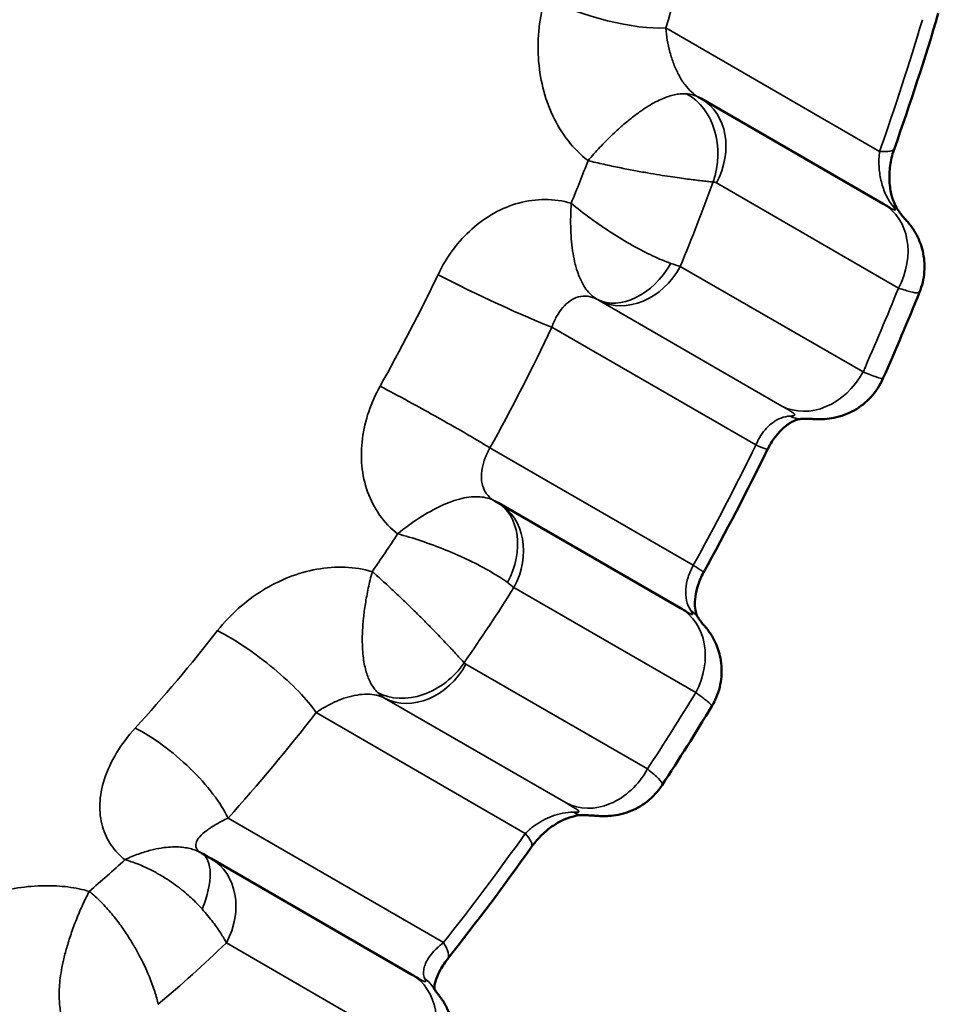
# Model space of a CAD drawing. Header units: millimetres. Extents: x 0 to 14369, y -869 to 2970.
# Tile 777 of 787: x 3886.3 to 3890.36, y 1949.27 to 1953.63. Entities that reach past the tile are written whole.
import ezdxf

# ---------------------------------------------------------------- set-up
doc = ezdxf.new("R2010")
doc.units = ezdxf.units.MM
doc.header["$LTSCALE"] = 10
doc.layers.add('Sichtbar (ISO)', color=7, linetype='Continuous', lineweight=50)
doc.layers.add('Sichtbar schmal (ISO)', color=7, linetype='Continuous', lineweight=35)

msp = doc.modelspace()

# ---------------------------------------------------------------- linework, layer by layer
at = {"layer": 'Sichtbar (ISO)'}
for p, q in [((3890.1193, 1952.8146), (3889.3134, 1953.2799)), ((3890.1484, 1952.7974), (3890.1484, 1952.7975)), ((3889.2219, 1951.0247), (3888.4172, 1951.4893)), ((3888.0312, 1949.4041), (3887.1439, 1949.9164)), ((3888.0628, 1949.3855), (3888.0628, 1949.3856))]:
    msp.add_line(p, q, dxfattribs=at)
for centre, major_axis, ratio, start_param, end_param in [((3889.1165, 1952.9318), (0.1844, 0.355), 0.56183, 6.257511, 6.281828), ((3889.1634, 1953.0201), (0.15, 0.2598), 0.816497, 0, 0.034938), ((3888.2595, 1951.2339), (0.1483, 0.2608), 0.728995, 0.000007, 0.02779), ((3886.9524, 1949.6803), (0.1494, 0.2601), 0.43376, 6.28318, 6.285814)]:
    msp.add_ellipse(centre, major_axis=major_axis, ratio=ratio, start_param=start_param, end_param=end_param, dxfattribs=at)
for points in [[(3890.3632, 1953.6575), (3890.3042, 1953.4582), (3890.2392, 1953.2585), (3890.1686, 1953.0595)], [(3889.3006, 1953.2869), (3889.3008, 1953.2868), (3889.301, 1953.2867), (3889.3011, 1953.2866)], [(3890.2802, 1952.4237), (3890.2285, 1952.2956), (3890.1745, 1952.1679), (3890.1183, 1952.041)], [(3890.1183, 1952.041), (3890.1183, 1952.041), (3890.1183, 1952.041), (3890.1183, 1952.041)], [(3889.6076, 1951.7284), (3889.5175, 1951.5445), (3889.4228, 1951.3625), (3889.324, 1951.1832)], [(3888.4024, 1951.4976), (3888.4008, 1951.4985), (3888.3992, 1951.4994), (3888.3976, 1951.5003)], [(3888.4078, 1951.4947), (3888.411, 1951.4928), (3888.4142, 1951.491), (3888.4172, 1951.4893)], [(3889.3604, 1950.5906), (3889.2888, 1950.4728), (3889.2153, 1950.3563), (3889.1402, 1950.2415)], [(3888.5621, 1949.968), (3888.4418, 1949.7985), (3888.3177, 1949.6329), (3888.1906, 1949.4723)], [(3887.101, 1949.9408), (3887.1012, 1949.9407), (3887.1014, 1949.9407), (3887.1015, 1949.9406)]]:
    msp.add_open_spline(points, degree=3, dxfattribs=at)
for points, knots in [([(3890.1686, 1953.0595), (3890.1612, 1953.0385), (3890.1552, 1953.0156), (3890.1478, 1952.969), (3890.1462, 1952.9449), (3890.1475, 1952.8998), (3890.1503, 1952.8783), (3890.1587, 1952.8416), (3890.1642, 1952.8257), (3890.1751, 1952.8021), (3890.1803, 1952.7933), (3890.1852, 1952.7864)], [0, 0, 0, 0, 0.00709871, 0.00709871, 0.01417708, 0.01417708, 0.02088882, 0.02088882, 0.02703863, 0.02703863, 0.031959, 0.031959, 0.031959, 0.031959]), ([(3890.1193, 1952.8146), (3890.1268, 1952.8103), (3890.1336, 1952.8063), (3890.1422, 1952.8011), (3890.145, 1952.7995), (3890.1479, 1952.7977), (3890.1487, 1952.7972), (3890.1492, 1952.7969), (3890.1493, 1952.7969), (3890.1493, 1952.7969)], [0, 0, 0, 0, 0.00409911, 0.00409911, 0.006296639, 0.006296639, 0.007472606, 0.007472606, 0.007903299, 0.007903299, 0.007903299, 0.007903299]), ([(3890.1851, 1952.7865), (3890.191, 1952.7781), (3890.1965, 1952.7708), (3890.2045, 1952.7606), (3890.2077, 1952.7567), (3890.2129, 1952.7506), (3890.2148, 1952.7486), (3890.2183, 1952.7446), (3890.2195, 1952.7434), (3890.2227, 1952.7398), (3890.225, 1952.7373), (3890.2301, 1952.7314), (3890.2327, 1952.7282), (3890.2382, 1952.7213), (3890.2411, 1952.7176), (3890.249, 1952.7068), (3890.2538, 1952.6995), (3890.2673, 1952.6773), (3890.2751, 1952.6615), (3890.2919, 1952.6187), (3890.2985, 1952.5902), (3890.3037, 1952.5301), (3890.3013, 1952.4976), (3890.2905, 1952.4521), (3890.2859, 1952.4377), (3890.2802, 1952.4237)], [0, 0, 0, 0, 0.00382589, 0.00382589, 0.00721068, 0.00721068, 0.01144107, 0.01144107, 0.01316485, 0.01316485, 0.01493174, 0.01493174, 0.01635981, 0.01635981, 0.01785643, 0.01785643, 0.02050686, 0.02050686, 0.02574797, 0.02574797, 0.03433531, 0.03433531, 0.0438624, 0.0438624, 0.04837752, 0.04837752, 0.04837752, 0.04837752]), ([(3890.1183, 1952.041), (3890.1052, 1952.0114), (3890.087, 1951.9836), (3890.0437, 1951.9362), (3890.018, 1951.9159), (3889.9624, 1951.8847), (3889.9316, 1951.8735), (3889.887, 1951.8645), (3889.8728, 1951.8628), (3889.8515, 1951.8614), (3889.8437, 1951.8612), (3889.8291, 1951.8611), (3889.8226, 1951.8614), (3889.8118, 1951.8618), (3889.8072, 1951.862), (3889.791, 1951.8626), (3889.7773, 1951.8631), (3889.7579, 1951.8625)], [0, 0, 0, 0, 0.00970961, 0.00970961, 0.019308, 0.019308, 0.02889846, 0.02889846, 0.03326254, 0.03326254, 0.03593438, 0.03593438, 0.03898417, 0.03898417, 0.04205936, 0.04205936, 0.05019442, 0.05019442, 0.05019442, 0.05019442]), ([(3889.7579, 1951.8625), (3889.7537, 1951.8624), (3889.7481, 1951.8618), (3889.7349, 1951.8581), (3889.7276, 1951.8555), (3889.7072, 1951.8453), (3889.6927, 1951.8358), (3889.6659, 1951.8122), (3889.6534, 1951.7989), (3889.6306, 1951.7692), (3889.62, 1951.7525), (3889.6098, 1951.7328), (3889.6087, 1951.7306), (3889.6076, 1951.7284)], [0, 0, 0, 0, 0.0058745, 0.0058745, 0.01086777, 0.01086777, 0.01817555, 0.01817555, 0.02425311, 0.02425311, 0.03019944, 0.03019944, 0.0309479, 0.0309479, 0.0309479, 0.0309479]), ([(3889.324, 1951.1832), (3889.3142, 1951.1654), (3889.306, 1951.1466), (3889.2938, 1951.1105), (3889.2897, 1951.0926), (3889.2853, 1951.0604), (3889.2849, 1951.0457), (3889.2865, 1951.0209), (3889.2885, 1951.0107), (3889.2934, 1950.9945), (3889.2963, 1950.9886), (3889.2989, 1950.9843), (3889.2992, 1950.9839), (3889.2995, 1950.9834)], [0, 0, 0, 0, 0.00609973, 0.00609973, 0.01210949, 0.01210949, 0.01802041, 0.01802041, 0.02399205, 0.02399205, 0.03058803, 0.03058803, 0.03143436, 0.03143436, 0.03143436, 0.03143436]), ([(3889.222, 1951.0247), (3889.2288, 1951.0207), (3889.235, 1951.0171), (3889.2436, 1951.012), (3889.2466, 1951.0102), (3889.25, 1951.0082), (3889.2509, 1951.0076), (3889.2515, 1951.0073), (3889.2516, 1951.0072), (3889.2516, 1951.0072)], [0, 0, 0, 0, 0.003725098, 0.003725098, 0.006044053, 0.006044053, 0.007283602, 0.007283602, 0.007760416, 0.007760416, 0.007760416, 0.007760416]), ([(3889.2995, 1950.9835), (3889.3049, 1950.9753), (3889.3096, 1950.9689), (3889.3157, 1950.9609), (3889.318, 1950.9581), (3889.321, 1950.9545), (3889.3219, 1950.9535), (3889.325, 1950.95), (3889.3259, 1950.949), (3889.328, 1950.9466), (3889.3292, 1950.9452), (3889.3324, 1950.9415), (3889.3346, 1950.9388), (3889.3393, 1950.933), (3889.3419, 1950.9297), (3889.3484, 1950.9209), (3889.3523, 1950.9152), (3889.3632, 1950.8983), (3889.3697, 1950.8866), (3889.3859, 1950.8523), (3889.3937, 1950.8285), (3889.4045, 1950.7736), (3889.4056, 1950.7416), (3889.3981, 1950.6789), (3889.389, 1950.6475), (3889.371, 1950.6091), (3889.3659, 1950.5997), (3889.3604, 1950.5906)], [0, 0, 0, 0, 0.00449736, 0.00449736, 0.00858409, 0.00858409, 0.01223535, 0.01223535, 0.01336978, 0.01336978, 0.01431233, 0.01431233, 0.01558762, 0.01558762, 0.01694518, 0.01694518, 0.01907214, 0.01907214, 0.0230843, 0.0230843, 0.03049796, 0.03049796, 0.03987643, 0.03987643, 0.04943797, 0.04943797, 0.05262443, 0.05262443, 0.05262443, 0.05262443]), ([(3889.1402, 1950.2415), (3889.1225, 1950.2144), (3889.1001, 1950.1899), (3889.0496, 1950.1501), (3889.021, 1950.1342), (3888.9765, 1950.118), (3888.9614, 1950.1138), (3888.9322, 1950.1079), (3888.9179, 1950.1061), (3888.8945, 1950.1047), (3888.8851, 1950.1046), (3888.8677, 1950.1049), (3888.8602, 1950.1053), (3888.8481, 1950.1061), (3888.8432, 1950.1065), (3888.8316, 1950.1073), (3888.825, 1950.1077), (3888.8094, 1950.1085), (3888.7998, 1950.1088), (3888.7894, 1950.109)], [0, 0, 0, 0, 0.00971722, 0.00971722, 0.01931165, 0.01931165, 0.02401574, 0.02401574, 0.02841538, 0.02841538, 0.03151028, 0.03151028, 0.03491833, 0.03491833, 0.03804845, 0.03804845, 0.04180967, 0.04180967, 0.04570804, 0.04570804, 0.04570804, 0.04570804]), ([(3888.7894, 1950.109), (3888.7799, 1950.1091), (3888.7673, 1950.108), (3888.7392, 1950.1018), (3888.7233, 1950.0967), (3888.6917, 1950.0826), (3888.6758, 1950.0738), (3888.6443, 1950.0529), (3888.6284, 1950.0403), (3888.5983, 1950.0124), (3888.5839, 1949.9965), (3888.5682, 1949.9763), (3888.5651, 1949.9721), (3888.5621, 1949.968)], [0, 0, 0, 0, 0.00631447, 0.00631447, 0.01241617, 0.01241617, 0.01813469, 0.01813469, 0.02409554, 0.02409554, 0.03045763, 0.03045763, 0.03207519, 0.03207519, 0.03207519, 0.03207519]), ([(3887.1018, 1949.9404), (3887.1131, 1949.9339), (3887.1234, 1949.9282), (3887.1366, 1949.9206), (3887.1404, 1949.9185), (3887.1439, 1949.9164)], [0, 0, 0, 0, 0.004482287, 0.004482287, 0.006356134, 0.006356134, 0.006356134, 0.006356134]), ([(3888.1906, 1949.4723), (3888.1759, 1949.4537), (3888.1638, 1949.4348), (3888.1462, 1949.4008), (3888.1402, 1949.3851), (3888.1334, 1949.3605), (3888.1323, 1949.3511), (3888.132, 1949.3425), (3888.1321, 1949.3405), (3888.1323, 1949.3392)], [0, 0, 0, 0, 0.00784133, 0.00784133, 0.01541963, 0.01541963, 0.02275482, 0.02275482, 0.02620973, 0.02620973, 0.02620973, 0.02620973]), ([(3888.0312, 1949.4041), (3888.0392, 1949.3996), (3888.0463, 1949.3954), (3888.0554, 1949.39), (3888.0583, 1949.3883), (3888.0615, 1949.3864), (3888.0623, 1949.3858), (3888.0631, 1949.3854), (3888.0632, 1949.3853), (3888.0632, 1949.3853)], [0, 0, 0, 0, 0.004351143, 0.004351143, 0.006667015, 0.006667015, 0.007889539, 0.007889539, 0.008540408, 0.008540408, 0.008540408, 0.008540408]), ([(3888.1297, 1949.3432), (3888.1349, 1949.3348), (3888.1388, 1949.3293), (3888.1427, 1949.324), (3888.1438, 1949.3225), (3888.146, 1949.3197), (3888.147, 1949.3185), (3888.1495, 1949.3153), (3888.1508, 1949.3136), (3888.1537, 1949.3099), (3888.155, 1949.3081), (3888.1587, 1949.3033), (3888.1611, 1949.2999), (3888.1664, 1949.2923), (3888.1693, 1949.288), (3888.1766, 1949.2762), (3888.1811, 1949.2684), (3888.1928, 1949.2454), (3888.1993, 1949.2295), (3888.2127, 1949.1866), (3888.2173, 1949.1584), (3888.2187, 1949.0987), (3888.2143, 1949.0666), (3888.1958, 1949.0058), (3888.1814, 1948.9764), (3888.157, 1948.9418), (3888.1504, 1948.9335), (3888.1435, 1948.9255)], [0, 0, 0, 0, 0.0059123, 0.0059123, 0.00899371, 0.00899371, 0.0113062, 0.0113062, 0.01292, 0.01292, 0.013985, 0.013985, 0.01548981, 0.01548981, 0.01715195, 0.01715195, 0.01987, 0.01987, 0.02500062, 0.02500062, 0.03341215, 0.03341215, 0.04291248, 0.04291248, 0.05248129, 0.05248129, 0.05564297, 0.05564297, 0.05564297, 0.05564297])]:
    msp.add_open_spline(points, degree=3, knots=knots, dxfattribs=at)
at = {"layer": 'Sichtbar schmal (ISO)'}
for p, q in [((3890.1031, 1953.0465), (3889.1571, 1953.5926)), ((3890.1865, 1952.4415), (3889.3806, 1952.9067)), ((3889.2208, 1952.5374), (3890.0301, 1952.0702)), ((3888.8611, 1952.3868), (3889.6703, 1951.9196)), ((3889.5554, 1951.7471), (3888.6522, 1952.2685)), ((3889.2784, 1951.2146), (3888.3784, 1951.7342)), ((3889.2892, 1950.6515), (3888.4844, 1951.1162)), ((3888.2716, 1950.7774), (3889.0754, 1950.3134)), ((3887.9119, 1950.6268), (3888.7157, 1950.1628)), ((3888.5348, 1950.0284), (3887.6087, 1950.563)), ((3888.1726, 1949.5451), (3887.2185, 1950.0959)), ((3888.0985, 1949.031), (3887.2112, 1949.5433))]:
    msp.add_line(p, q, dxfattribs=at)
for centre, major_axis, ratio, start_param, end_param in [((3885.7106, 1953.39), (-2.5121, -4.8153), 0.576998, 1.903492, 2.024438), ((3888.8674, 1953.7438), (-0.384, 0.1121), 0.266745, 0.959543, 2.499725), ((3885.7092, 1953.4014), (-3.35, -6.4213), 0.576999, 1.810243, 1.897194), ((3889.1165, 1952.9318), (0.1844, 0.355), 0.56183, 6.281828, 6.520331), ((3889.1488, 1953.0245), (0.0248, 0.299), 0.793713, 4.390249, 5.954611), ((3889.1634, 1953.0201), (0.15, 0.2598), 0.816497, 4.747297, 6.283185), ((3889.8858, 1953.1598), (0.2827, -0.1003), 0.193739, 5.654402, 6.283185), ((3886.0934, 1953.2388), (-2.5119, -4.8149), 0.577006, 1.72325, 1.798003), ((3889.3456, 1952.8459), (0.0349, 0.0608), 0.687325, 6.2813, 6.595579), ((3889.9693, 1952.5548), (0.15, 0.2598), 0.816497, 4.747296, 6.283185), ((3889.9402, 1952.6133), (0.245, 0.1731), 0.454388, 0.000062, 0.245271), ((3888.994, 1952.6562), (-0.1477, -0.2611), 0.709111, 0.030956, 1.569015), ((3889.0036, 1952.6507), (-0.15, -0.2598), 0.816497, 0.034907, 1.605701), ((3888.9927, 1952.654), (0.3006, -0.1284), 0.08658, 5.41687, 5.610345), ((3885.4132, 1953.5425), (-2.3712, -4.4525), 0.577126, 1.533134, 1.643467), ((3888.3626, 1952.4196), (-0.3616, 0.171), 0.055354, 0.962743, 2.525458), ((3886.0775, 1953.2356), (-3.2621, -6.2528), 0.576999, 1.68375, 1.741269), ((3885.7045, 1953.3904), (-2.5168, -4.8241), 0.576998, 1.528219, 1.638622), ((3889.8128, 1952.1835), (-0.15, -0.2598), 0.816499, 0.034907, 1.605703), ((3888.0887, 1951.8853), (-0.35, 0.1937), 0.034761, 3.757068, 5.329414), ((3889.7498, 1952.1624), (0.008, -0.2999), 0.553123, 5.976132, 6.283241), ((3885.7012, 1953.4024), (-3.3562, -6.4332), 0.576999, 1.531495, 1.614238), ((3889.3382, 1951.8604), (0.2694, -0.132), 0.035475, 5.667694, 6.283185), ((3888.2595, 1951.2339), (0.1483, 0.2608), 0.728995, 4.758523, 6.283193), ((3888.2672, 1951.2295), (0.15, 0.2598), 0.816497, 4.747296, 6.283185), ((3889.0612, 1951.3279), (0.2628, -0.1448), 0.032095, 0, 0.615411), ((3886.0883, 1953.2391), (-2.5156, -4.822), 0.577011, 1.353824, 1.42802), ((3888.2706, 1951.2285), (0.2638, -0.1658), 0.094342, 0.687576, 0.851337), ((3889.0719, 1950.7649), (0.15, 0.2598), 0.816497, 4.747296, 6.283185), ((3889.0498, 1950.8171), (0.2496, 0.1664), 0.569013, 6.283159, 6.54225), ((3885.416, 1953.539), (-2.3678, -4.446), 0.577125, 1.155317, 1.27233), ((3887.3191, 1950.7141), (-0.3161, 0.2451), 0.24413, 3.778861, 5.373736), ((3888.0467, 1950.8968), (-0.2166, -0.2076), 0.801644, 0.261478, 1.835346), ((3888.0544, 1950.8908), (-0.15, -0.2598), 0.816497, 0.034938, 1.605701), ((3888.3606, 1950.9294), (0.0893, 0.1518), 0.437059, 3.018659, 3.14498), ((3888.1028, 1950.9827), (0.1854, 0.3589), 0.585133, 2.94752, 3.114601), ((3886.0783, 1953.2348), (-3.2612, -6.2512), 0.576999, 1.399211, 1.45635), ((3885.7071, 1953.3873), (-2.5137, -4.8183), 0.576998, 1.150189, 1.267257), ((3886.9288, 1950.247), (-0.2972, 0.2678), 0.333495, 3.800227, 5.404727), ((3888.8582, 1950.4267), (-0.15, -0.2598), 0.816495, 0.034906, 1.605703), ((3888.794, 1950.4089), (-0.0046, -0.3), 0.483225, 5.997982, 6.283057), ((3885.7037, 1953.4001), (-3.3536, -6.4282), 0.576999, 1.251497, 1.336975), ((3888.3175, 1950.1417), (0.2446, -0.1737), 0.189243, 6.283154, 6.911302), ((3886.9524, 1949.6803), (0.1494, 0.2601), 0.43376, 5.006713, 6.28318), ((3883.4979, 1953.8529), (-4.2499, -7.3611), 0.57735, 1.359938, 1.359944), ((3886.9939, 1949.6566), (0.15, 0.2598), 0.816497, 4.747283, 6.283189), ((3883.4979, 1953.853), (-4.25, -7.3611), 0.57735, 1.315429, 1.315435), ((3886.0925, 1953.2298), (-2.5086, -4.8086), 0.577006, 0.955338, 1.038819), ((3887.9553, 1949.6584), (0.2353, -0.1861), 0.256387, 0, 0.639689), ((3887.8812, 1949.1443), (0.15, 0.2598), 0.816497, 4.747296, 6.283185), ((3887.8745, 1949.1855), (0.2552, 0.1577), 0.675379, 0.000073, 0.281689)]:
    msp.add_ellipse(centre, major_axis=major_axis, ratio=ratio, start_param=start_param, end_param=end_param, dxfattribs=at)
for points, knots in [([(3888.6226, 1953.7242), (3888.6099, 1953.6817), (3888.6012, 1953.6386), (3888.5962, 1953.5945), (3888.5912, 1953.5505), (3888.5899, 1953.5056), (3888.5926, 1953.461), (3888.5953, 1953.4164), (3888.6019, 1953.3721), (3888.6125, 1953.329), (3888.6231, 1953.2859), (3888.6377, 1953.2441), (3888.6564, 1953.2045), (3888.6752, 1953.1649), (3888.698, 1953.1276), (3888.7241, 1953.0942), (3888.7501, 1953.0608), (3888.7794, 1953.0313), (3888.8126, 1953.0057)], [0, 0, 0, 0, 0.166667, 0.166667, 0.166667, 0.333333, 0.333333, 0.333333, 0.5, 0.5, 0.5, 0.666667, 0.666667, 0.666667, 0.833333, 0.833333, 0.833333, 1, 1, 1, 1]), ([(3889.1571, 1953.5926), (3889.1583, 1953.575), (3889.1626, 1953.5391), (3889.1743, 1953.4851), (3889.191, 1953.4328), (3889.2129, 1953.3841), (3889.2397, 1953.3412), (3889.2695, 1953.3082), (3889.2907, 1953.2927), (3889.3006, 1953.2869)], [0, 0, 0, 0, 0.1428571, 0.2857143, 0.4285714, 0.5714286, 0.7142857, 0.8571429, 0.9786946, 0.9786946, 0.9786946, 0.9786946]), ([(3890.1031, 1953.0465), (3890.1002, 1953.0243), (3890.0997, 1953.0019), (3890.1008, 1952.9807), (3890.102, 1952.9595), (3890.1048, 1952.9395), (3890.1093, 1952.9195), (3890.1138, 1952.8995), (3890.1201, 1952.8794), (3890.1284, 1952.8606), (3890.1366, 1952.8417), (3890.1468, 1952.824), (3890.1587, 1952.8083)], [0.0000019, 0.0000019, 0.0000019, 0.0000019, 0.25, 0.25, 0.25, 0.5, 0.5, 0.5, 0.75, 0.75, 0.75, 1, 1, 1, 1]), ([(3888.8126, 1953.0057), (3888.8007, 1952.9742), (3888.7885, 1952.9427), (3888.776, 1952.9112), (3888.7636, 1952.8798), (3888.7509, 1952.8484), (3888.7381, 1952.817)], [0, 0, 0, 0, 0.5, 0.5, 0.5, 1, 1, 1, 1]), ([(3888.8126, 1953.0057), (3888.8355, 1953), (3888.8592, 1952.9944), (3888.8825, 1952.9893), (3888.9059, 1952.9841), (3888.9288, 1952.9793), (3888.9511, 1952.9747), (3888.9733, 1952.9702), (3888.995, 1952.966), (3889.0157, 1952.9621), (3889.0365, 1952.9583), (3889.0563, 1952.9547), (3889.0752, 1952.9515), (3889.094, 1952.9482), (3889.1119, 1952.9452), (3889.1287, 1952.9425), (3889.1454, 1952.9398), (3889.1611, 1952.9374), (3889.1758, 1952.9352), (3889.1904, 1952.933), (3889.2041, 1952.931), (3889.2169, 1952.9292), (3889.2297, 1952.9274), (3889.2417, 1952.9258), (3889.2531, 1952.9243), (3889.2645, 1952.9228), (3889.2753, 1952.9214), (3889.2855, 1952.9202), (3889.2958, 1952.9189), (3889.3056, 1952.9177), (3889.3149, 1952.9166), (3889.3242, 1952.9156), (3889.3331, 1952.9146), (3889.3416, 1952.9137), (3889.3502, 1952.9128), (3889.3583, 1952.9119), (3889.366, 1952.9112)], [0, 0, 0, 0, 0.083333, 0.083333, 0.083333, 0.166667, 0.166667, 0.166667, 0.25, 0.25, 0.25, 0.333333, 0.333333, 0.333333, 0.416667, 0.416667, 0.416667, 0.5, 0.5, 0.5, 0.583333, 0.583333, 0.583333, 0.666667, 0.666667, 0.666667, 0.75, 0.75, 0.75, 0.833333, 0.833333, 0.833333, 0.916667, 0.916667, 0.916667, 1, 1, 1, 1]), ([(3888.7381, 1952.817), (3888.7356, 1952.777), (3888.7347, 1952.7378), (3888.736, 1952.7003), (3888.7373, 1952.6628), (3888.7408, 1952.6271), (3888.7463, 1952.5944), (3888.7517, 1952.5616), (3888.7591, 1952.5319), (3888.7685, 1952.5055), (3888.778, 1952.4792), (3888.7895, 1952.4563), (3888.8034, 1952.4372), (3888.8173, 1952.418), (3888.8337, 1952.4026), (3888.8521, 1952.392)], [0, 0, 0, 0, 0.2, 0.2, 0.2, 0.4, 0.4, 0.4, 0.6, 0.6, 0.6, 0.8, 0.8, 0.8, 1, 1, 1, 1]), ([(3889.1789, 1952.551), (3889.1538, 1952.5594), (3889.0993, 1952.5828), (3889.0094, 1952.6289), (3888.9154, 1952.6857), (3888.8217, 1952.7501), (3888.7641, 1952.7944), (3888.7381, 1952.817)], [0.0001871, 0.0001871, 0.0001871, 0.0001871, 0.2, 0.4, 0.6, 0.8, 1, 1, 1, 1]), ([(3890.1587, 1952.8083), (3890.1622, 1952.8037), (3890.1651, 1952.7998), (3890.1673, 1952.7965), (3890.1696, 1952.7932), (3890.1712, 1952.7906), (3890.1718, 1952.7888), (3890.1724, 1952.7871), (3890.172, 1952.7862), (3890.1704, 1952.7864), (3890.1688, 1952.7866), (3890.1661, 1952.7878), (3890.1626, 1952.7895), (3890.1592, 1952.7913), (3890.155, 1952.7936), (3890.1503, 1952.7963), (3890.1497, 1952.7967), (3890.149, 1952.7971), (3890.1484, 1952.7974)], [0.0000388, 0.0000388, 0.0000388, 0.0000388, 0.1428571, 0.1428571, 0.1428571, 0.2857143, 0.2857143, 0.2857143, 0.4285714, 0.4285714, 0.4285714, 0.5714286, 0.5714286, 0.5714286, 0.7142857, 0.7142857, 0.7142857, 0.7333977, 0.7333977, 0.7333977, 0.7333977]), ([(3888.8521, 1952.392), (3888.8386, 1952.399), (3888.8247, 1952.4034), (3888.8109, 1952.4051), (3888.7971, 1952.4069), (3888.7834, 1952.4059), (3888.7703, 1952.4024), (3888.7571, 1952.3989), (3888.7446, 1952.3929), (3888.7328, 1952.3848), (3888.721, 1952.3767), (3888.71, 1952.3666), (3888.7002, 1952.355), (3888.6903, 1952.3435), (3888.6815, 1952.3306), (3888.6735, 1952.3162), (3888.6655, 1952.3018), (3888.6583, 1952.2857), (3888.6522, 1952.2685)], [0, 0, 0, 0, 0.166667, 0.166667, 0.166667, 0.333333, 0.333333, 0.333333, 0.5, 0.5, 0.5, 0.666667, 0.666667, 0.666667, 0.833333, 0.833333, 0.833333, 1, 1, 1, 1]), ([(3890.2802, 1952.4237), (3890.2793, 1952.4212), (3890.276, 1952.4201), (3890.2708, 1952.4201), (3890.2642, 1952.42), (3890.2548, 1952.4216), (3890.2412, 1952.425), (3890.2275, 1952.4284), (3890.2094, 1952.4338), (3890.1865, 1952.4415)], [0.600544, 0.600544, 0.600544, 0.600544, 0.7142857, 0.7142857, 0.7142857, 0.8571429, 0.8571429, 0.8571429, 1, 1, 1, 1]), ([(3888.8611, 1952.3868), (3888.8597, 1952.3876), (3888.8582, 1952.3885), (3888.8567, 1952.3893), (3888.8552, 1952.3902), (3888.8537, 1952.3911), (3888.8521, 1952.392)], [0.0001334, 0.0001334, 0.0001334, 0.0001334, 0.5, 0.5, 0.5, 0.9998805, 0.9998805, 0.9998805, 0.9998805]), ([(3890.0301, 1952.0702), (3890.0551, 1952.0602), (3890.0745, 1952.0529), (3890.0887, 1952.0481), (3890.1028, 1952.0433), (3890.1117, 1952.041), (3890.1157, 1952.0406), (3890.1173, 1952.0405), (3890.1181, 1952.0406), (3890.1183, 1952.041)], [0.0000009, 0.0000009, 0.0000009, 0.0000009, 0.1428571, 0.1428571, 0.1428571, 0.2857143, 0.2857143, 0.2857143, 0.3423884, 0.3423884, 0.3423884, 0.3423884]), ([(3887.8917, 1952.0073), (3887.8713, 1951.9708), (3887.8379, 1951.8959), (3887.8095, 1951.7755), (3887.8068, 1951.654), (3887.8318, 1951.5379), (3887.8857, 1951.4338), (3887.9381, 1951.3781), (3887.9693, 1951.3536)], [0.0000003, 0.0000003, 0.0000003, 0.0000003, 0.1666667, 0.3333333, 0.5, 0.6666667, 0.8333333, 1, 1, 1, 1]), ([(3889.6703, 1951.9196), (3889.6799, 1951.9141), (3889.6881, 1951.9093), (3889.6952, 1951.9051), (3889.7022, 1951.9009), (3889.7082, 1951.8973), (3889.7129, 1951.8942), (3889.7176, 1951.8912), (3889.7211, 1951.8887), (3889.7234, 1951.8867), (3889.7257, 1951.8847), (3889.727, 1951.8831), (3889.7274, 1951.8818), (3889.7279, 1951.8805), (3889.7275, 1951.8795), (3889.7263, 1951.8786), (3889.725, 1951.8777), (3889.723, 1951.877), (3889.72, 1951.8765), (3889.7169, 1951.8759), (3889.7128, 1951.8755), (3889.7074, 1951.8752)], [0.0000017, 0.0000017, 0.0000017, 0.0000017, 0.1428571, 0.1428571, 0.1428571, 0.2857143, 0.2857143, 0.2857143, 0.4285714, 0.4285714, 0.4285714, 0.5714286, 0.5714286, 0.5714286, 0.7142857, 0.7142857, 0.7142857, 0.8571429, 0.8571429, 0.8571429, 1, 1, 1, 1]), ([(3889.7074, 1951.8752), (3889.6932, 1951.8745), (3889.6796, 1951.8714), (3889.6669, 1951.8665), (3889.6542, 1951.8616), (3889.6423, 1951.8549), (3889.6316, 1951.8472), (3889.6209, 1951.8395), (3889.6113, 1951.8309), (3889.6024, 1951.8213), (3889.5936, 1951.8117), (3889.5854, 1951.8013), (3889.5775, 1951.789), (3889.5696, 1951.7768), (3889.562, 1951.7626), (3889.5554, 1951.7471)], [0.0000009, 0.0000009, 0.0000009, 0.0000009, 0.2, 0.2, 0.2, 0.4, 0.4, 0.4, 0.6, 0.6, 0.6, 0.8, 0.8, 0.8, 1, 1, 1, 1]), ([(3888.3784, 1951.7342), (3888.3702, 1951.72), (3888.3629, 1951.7051), (3888.3571, 1951.6899), (3888.3512, 1951.6747), (3888.3467, 1951.6592), (3888.3439, 1951.6438), (3888.341, 1951.6285), (3888.3398, 1951.6133), (3888.3406, 1951.5987), (3888.3413, 1951.5842), (3888.344, 1951.5702), (3888.3489, 1951.5574), (3888.3537, 1951.5446), (3888.3607, 1951.5329), (3888.3697, 1951.5229), (3888.3776, 1951.514), (3888.387, 1951.5064), (3888.3978, 1951.5002)], [0, 0, 0, 0, 0.1666667, 0.1666667, 0.1666667, 0.3333333, 0.3333333, 0.3333333, 0.5, 0.5, 0.5, 0.6666667, 0.6666667, 0.6666667, 0.8333333, 0.8333333, 0.8333333, 0.9793175, 0.9793175, 0.9793175, 0.9793175]), ([(3888.3976, 1951.5003), (3888.379, 1951.51), (3888.3348, 1951.5222), (3888.2553, 1951.5145), (3888.1636, 1951.4815), (3888.0653, 1951.427), (3888.0009, 1951.3792), (3887.9693, 1951.3536)], [0.0160892, 0.0160892, 0.0160892, 0.0160892, 0.2, 0.4, 0.6, 0.8, 1, 1, 1, 1]), ([(3887.9693, 1951.3536), (3887.9509, 1951.3254), (3887.9324, 1951.2974), (3887.9138, 1951.2696), (3887.8951, 1951.2417), (3887.8763, 1951.2141), (3887.8573, 1951.1865)], [0, 0, 0, 0, 0.5, 0.5, 0.5, 1, 1, 1, 1]), ([(3887.9693, 1951.3536), (3888.0028, 1951.3454), (3888.0378, 1951.3347), (3888.0737, 1951.3226), (3888.1096, 1951.3104), (3888.1464, 1951.2969), (3888.1825, 1951.2823), (3888.2186, 1951.2677), (3888.254, 1951.2522), (3888.2874, 1951.236), (3888.3209, 1951.2199), (3888.3524, 1951.2031), (3888.381, 1951.1867), (3888.4095, 1951.1703), (3888.4352, 1951.1541), (3888.4562, 1951.138)], [0, 0, 0, 0, 0.2, 0.2, 0.2, 0.4, 0.4, 0.4, 0.6, 0.6, 0.6, 0.8, 0.8, 0.8, 1, 1, 1, 1]), ([(3887.8573, 1951.1865), (3887.8505, 1951.1618), (3887.8385, 1951.1127), (3887.8259, 1951.0436), (3887.8177, 1950.9806), (3887.8134, 1950.9243), (3887.8125, 1950.8746), (3887.8145, 1950.8315), (3887.8187, 1950.7947), (3887.8248, 1950.7629), (3887.8325, 1950.7352), (3887.8417, 1950.7105), (3887.8526, 1950.6885), (3887.8652, 1950.6687), (3887.8751, 1950.6569), (3887.8804, 1950.6514)], [0, 0, 0, 0, 0.0769231, 0.1538462, 0.2307692, 0.3076923, 0.3846154, 0.4615385, 0.5384615, 0.6153846, 0.6923077, 0.7692308, 0.8461538, 0.9230769, 0.9999858, 0.9999858, 0.9999858, 0.9999858]), ([(3888.2639, 1950.7835), (3888.2589, 1950.7891), (3888.2535, 1950.795), (3888.248, 1950.801), (3888.2424, 1950.8071), (3888.2367, 1950.8133), (3888.2307, 1950.8198), (3888.2247, 1950.8263), (3888.2185, 1950.833), (3888.2119, 1950.84), (3888.2054, 1950.847), (3888.1985, 1950.8543), (3888.1913, 1950.8619), (3888.1841, 1950.8695), (3888.1766, 1950.8775), (3888.1686, 1950.8859), (3888.1605, 1950.8943), (3888.1521, 1950.9031), (3888.143, 1950.9125), (3888.1339, 1950.9219), (3888.1242, 1950.9318), (3888.1139, 1950.9423), (3888.1035, 1950.9529), (3888.0924, 1950.9641), (3888.0806, 1950.976), (3888.0688, 1950.9878), (3888.0562, 1951.0003), (3888.043, 1951.0133), (3888.0297, 1951.0264), (3888.0158, 1951.0399), (3888.0012, 1951.054), (3887.9867, 1951.068), (3887.9714, 1951.0824), (3887.9557, 1951.0972), (3887.94, 1951.1119), (3887.9238, 1951.127), (3887.9073, 1951.142), (3887.8907, 1951.157), (3887.8738, 1951.1721), (3887.8573, 1951.1865)], [0.0000037, 0.0000037, 0.0000037, 0.0000037, 0.0769231, 0.0769231, 0.0769231, 0.1538462, 0.1538462, 0.1538462, 0.2307692, 0.2307692, 0.2307692, 0.3076923, 0.3076923, 0.3076923, 0.3846154, 0.3846154, 0.3846154, 0.4615385, 0.4615385, 0.4615385, 0.5384615, 0.5384615, 0.5384615, 0.6153846, 0.6153846, 0.6153846, 0.6923077, 0.6923077, 0.6923077, 0.7692308, 0.7692308, 0.7692308, 0.8461538, 0.8461538, 0.8461538, 0.9230769, 0.9230769, 0.9230769, 1, 1, 1, 1]), ([(3889.2784, 1951.2146), (3889.2687, 1951.1974), (3889.2609, 1951.1794), (3889.2555, 1951.1619), (3889.25, 1951.1443), (3889.2466, 1951.1272), (3889.2454, 1951.1099), (3889.2441, 1951.0926), (3889.2452, 1951.0752), (3889.2487, 1951.059), (3889.2523, 1951.0428), (3889.2583, 1951.0277), (3889.2669, 1951.0143)], [0, 0, 0, 0, 0.25, 0.25, 0.25, 0.5, 0.5, 0.5, 0.75, 0.75, 0.75, 1, 1, 1, 1]), ([(3889.2669, 1951.0143), (3889.2698, 1951.0098), (3889.2721, 1951.0059), (3889.2735, 1951.0029), (3889.275, 1950.9999), (3889.2756, 1950.9978), (3889.2748, 1950.997), (3889.274, 1950.9962), (3889.2718, 1950.9967), (3889.2687, 1950.998), (3889.2656, 1950.9994), (3889.2615, 1951.0016), (3889.2566, 1951.0044), (3889.255, 1951.0052), (3889.2534, 1951.0062), (3889.2516, 1951.0072)], [0.0000076, 0.0000076, 0.0000076, 0.0000076, 0.1666667, 0.1666667, 0.1666667, 0.3333333, 0.3333333, 0.3333333, 0.5, 0.5, 0.5, 0.6666667, 0.6666667, 0.6666667, 0.7210488, 0.7210488, 0.7210488, 0.7210488]), ([(3887.9119, 1950.6268), (3887.9011, 1950.6325), (3887.889, 1950.6367), (3887.876, 1950.6396), (3887.863, 1950.6425), (3887.849, 1950.644), (3887.8345, 1950.6441), (3887.82, 1950.6443), (3887.805, 1950.643), (3887.7897, 1950.6406), (3887.7744, 1950.6381), (3887.7589, 1950.6344), (3887.7434, 1950.6297), (3887.7279, 1950.6249), (3887.7125, 1950.6192), (3887.6973, 1950.6126), (3887.6822, 1950.606), (3887.6673, 1950.5986), (3887.6524, 1950.5903), (3887.6376, 1950.5821), (3887.6229, 1950.5729), (3887.6087, 1950.563)], [0, 0, 0, 0, 0.1428571, 0.1428571, 0.1428571, 0.2857143, 0.2857143, 0.2857143, 0.4285714, 0.4285714, 0.4285714, 0.5714286, 0.5714286, 0.5714286, 0.7142857, 0.7142857, 0.7142857, 0.8571429, 0.8571429, 0.8571429, 1, 1, 1, 1]), ([(3889.3604, 1950.5906), (3889.3608, 1950.5913), (3889.3605, 1950.5924), (3889.3594, 1950.594), (3889.357, 1950.5979), (3889.3507, 1950.6042), (3889.3395, 1950.6136), (3889.3282, 1950.623), (3889.3116, 1950.6357), (3889.2892, 1950.6515)], [0.5975822, 0.5975822, 0.5975822, 0.5975822, 0.6666667, 0.6666667, 0.6666667, 0.8333333, 0.8333333, 0.8333333, 1, 1, 1, 1]), ([(3886.8079, 1950.4942), (3886.7753, 1950.4584), (3886.7479, 1950.4219), (3886.7252, 1950.3842), (3886.7024, 1950.3464), (3886.6843, 1950.3075), (3886.6718, 1950.2693), (3886.6593, 1950.2311), (3886.6525, 1950.1937), (3886.6511, 1950.1583), (3886.6498, 1950.1229), (3886.6539, 1950.0895), (3886.6626, 1950.059), (3886.6714, 1950.0285), (3886.6848, 1950.0008), (3886.7017, 1949.9763), (3886.7186, 1949.9519), (3886.7389, 1949.9307), (3886.7622, 1949.9119)], [0.0000007, 0.0000007, 0.0000007, 0.0000007, 0.1666667, 0.1666667, 0.1666667, 0.3333333, 0.3333333, 0.3333333, 0.5, 0.5, 0.5, 0.6666667, 0.6666667, 0.6666667, 0.8333333, 0.8333333, 0.8333333, 1, 1, 1, 1]), ([(3889.0754, 1950.3134), (3889.097, 1950.2961), (3889.1134, 1950.2817), (3889.1243, 1950.2705), (3889.1353, 1950.2592), (3889.1408, 1950.251), (3889.1412, 1950.2455), (3889.1413, 1950.2439), (3889.1409, 1950.2426), (3889.1402, 1950.2415)], [0, 0, 0, 0, 0.1666667, 0.1666667, 0.1666667, 0.3333333, 0.3333333, 0.3333333, 0.3802908, 0.3802908, 0.3802908, 0.3802908]), ([(3888.7157, 1950.1628), (3888.7254, 1950.1571), (3888.7339, 1950.1522), (3888.7412, 1950.1479), (3888.7485, 1950.1435), (3888.7547, 1950.1397), (3888.7596, 1950.1366), (3888.7644, 1950.1334), (3888.7678, 1950.1308), (3888.7698, 1950.1287), (3888.7718, 1950.1267), (3888.7724, 1950.1251), (3888.7714, 1950.124), (3888.7704, 1950.1229), (3888.7678, 1950.1222), (3888.764, 1950.1218), (3888.7602, 1950.1215), (3888.7551, 1950.1215), (3888.7488, 1950.1217)], [0, 0, 0, 0, 0.1666667, 0.1666667, 0.1666667, 0.3333333, 0.3333333, 0.3333333, 0.5, 0.5, 0.5, 0.6666667, 0.6666667, 0.6666667, 0.8333333, 0.8333333, 0.8333333, 0.9999893, 0.9999893, 0.9999893, 0.9999893]), ([(3887.2185, 1950.0959), (3887.1998, 1950.0871), (3887.1827, 1950.0782), (3887.167, 1950.069), (3887.1651, 1950.0679), (3887.1633, 1950.0669), (3887.1615, 1950.0658), (3887.1458, 1950.0564), (3887.1315, 1950.0468), (3887.1195, 1950.0373), (3887.1184, 1950.0364), (3887.1172, 1950.0355), (3887.1161, 1950.0346), (3887.1044, 1950.0251), (3887.095, 1950.0158), (3887.0884, 1950.007), (3887.0878, 1950.0064), (3887.0873, 1950.0057), (3887.0869, 1950.005), (3887.0801, 1949.9957), (3887.0765, 1949.987), (3887.0757, 1949.979), (3887.075, 1949.9711), (3887.0771, 1949.964), (3887.0816, 1949.9576), (3887.0859, 1949.9513), (3887.0926, 1949.9457), (3887.101, 1949.9408)], [0, 0, 0, 0, 0.1491118, 0.1491118, 0.1491118, 0.1666667, 0.1666667, 0.1666667, 0.3186949, 0.3186949, 0.3186949, 0.3333333, 0.3333333, 0.3333333, 0.4880207, 0.4880207, 0.4880207, 0.5, 0.5, 0.5, 0.6666667, 0.6666667, 0.6666667, 0.8333333, 0.8333333, 0.8333333, 0.9968428, 0.9968428, 0.9968428, 0.9968428]), ([(3888.7488, 1950.1217), (3888.7329, 1950.1223), (3888.7168, 1950.1209), (3888.7008, 1950.118), (3888.6848, 1950.115), (3888.669, 1950.1105), (3888.6542, 1950.1049), (3888.6393, 1950.0994), (3888.6254, 1950.0929), (3888.6121, 1950.0856), (3888.5989, 1950.0784), (3888.5862, 1950.0704), (3888.5732, 1950.0609), (3888.5603, 1950.0515), (3888.5471, 1950.0405), (3888.5348, 1950.0284)], [0, 0, 0, 0, 0.2, 0.2, 0.2, 0.4, 0.4, 0.4, 0.6, 0.6, 0.6, 0.8, 0.8, 0.8, 0.9999996, 0.9999996, 0.9999996, 0.9999996]), ([(3887.1015, 1949.9406), (3887.0974, 1949.9429), (3887.0931, 1949.9452), (3887.0887, 1949.9473), (3887.086, 1949.9486), (3887.0831, 1949.9498), (3887.0803, 1949.951), (3887.0729, 1949.9541), (3887.0651, 1949.9568), (3887.0569, 1949.9592), (3887.0486, 1949.9615), (3887.0398, 1949.9635), (3887.0304, 1949.965), (3887.0209, 1949.9665), (3887.0108, 1949.9676), (3886.9998, 1949.9681), (3886.9888, 1949.9687), (3886.977, 1949.9686), (3886.9642, 1949.9679), (3886.9515, 1949.9672), (3886.9378, 1949.9658), (3886.923, 1949.9635), (3886.9083, 1949.9611), (3886.8925, 1949.9579), (3886.8757, 1949.9536), (3886.8589, 1949.9492), (3886.841, 1949.9437), (3886.8219, 1949.9368), (3886.8028, 1949.93), (3886.7823, 1949.9218), (3886.7622, 1949.9119)], [0.0000054, 0.0000054, 0.0000054, 0.0000054, 0.0682781, 0.0682781, 0.0682781, 0.1111111, 0.1111111, 0.1111111, 0.2222222, 0.2222222, 0.2222222, 0.3333333, 0.3333333, 0.3333333, 0.4444444, 0.4444444, 0.4444444, 0.5555556, 0.5555556, 0.5555556, 0.6666667, 0.6666667, 0.6666667, 0.7777778, 0.7777778, 0.7777778, 0.8888889, 0.8888889, 0.8888889, 1, 1, 1, 1]), ([(3886.7622, 1949.9119), (3886.7362, 1949.888), (3886.7098, 1949.8642), (3886.6834, 1949.8409), (3886.657, 1949.8175), (3886.6305, 1949.7944), (3886.6039, 1949.7715)], [0, 0, 0, 0, 0.5, 0.5, 0.5, 1, 1, 1, 1]), ([(3886.7622, 1949.9119), (3886.7806, 1949.9064), (3886.8002, 1949.9), (3886.8185, 1949.8929), (3886.8368, 1949.8858), (3886.8538, 1949.8781), (3886.8702, 1949.8701), (3886.8865, 1949.862), (3886.9021, 1949.8536), (3886.9168, 1949.845), (3886.9315, 1949.8365), (3886.9454, 1949.8277), (3886.9584, 1949.819), (3886.9714, 1949.8103), (3886.9836, 1949.8017), (3886.995, 1949.7931), (3887.0064, 1949.7845), (3887.0171, 1949.776), (3887.0271, 1949.7677), (3887.0371, 1949.7593), (3887.0465, 1949.751), (3887.0554, 1949.7429), (3887.0642, 1949.7347), (3887.0726, 1949.7266), (3887.0806, 1949.7184), (3887.0886, 1949.7102), (3887.0964, 1949.702), (3887.1037, 1949.6937)], [0, 0, 0, 0, 0.1111111, 0.1111111, 0.1111111, 0.2222222, 0.2222222, 0.2222222, 0.3333333, 0.3333333, 0.3333333, 0.4444444, 0.4444444, 0.4444444, 0.5555556, 0.5555556, 0.5555556, 0.6666667, 0.6666667, 0.6666667, 0.7777778, 0.7777778, 0.7777778, 0.8888889, 0.8888889, 0.8888889, 0.9999606, 0.9999606, 0.9999606, 0.9999606]), ([(3886.6039, 1949.7715), (3886.5931, 1949.7498), (3886.5822, 1949.7282), (3886.5721, 1949.7061), (3886.562, 1949.6841), (3886.5526, 1949.6615), (3886.5441, 1949.6394), (3886.5355, 1949.6173), (3886.5277, 1949.5958), (3886.5208, 1949.5751), (3886.5138, 1949.5543), (3886.5077, 1949.5343), (3886.5024, 1949.5152), (3886.4971, 1949.496), (3886.4925, 1949.4777), (3886.4887, 1949.4604), (3886.4848, 1949.443), (3886.4817, 1949.4265), (3886.4792, 1949.411), (3886.4767, 1949.3955), (3886.4749, 1949.3809), (3886.4736, 1949.3672), (3886.4723, 1949.3536), (3886.4715, 1949.3408), (3886.4711, 1949.3287), (3886.4708, 1949.3166), (3886.4709, 1949.3051), (3886.4714, 1949.2941), (3886.4719, 1949.2832), (3886.4727, 1949.2727), (3886.474, 1949.2625), (3886.4752, 1949.2524), (3886.4768, 1949.2427), (3886.4788, 1949.2332), (3886.4808, 1949.2238), (3886.4831, 1949.2146), (3886.4858, 1949.2059)], [0, 0, 0, 0, 0.0833333, 0.0833333, 0.0833333, 0.1666667, 0.1666667, 0.1666667, 0.25, 0.25, 0.25, 0.3333333, 0.3333333, 0.3333333, 0.4166667, 0.4166667, 0.4166667, 0.5, 0.5, 0.5, 0.5833333, 0.5833333, 0.5833333, 0.6666667, 0.6666667, 0.6666667, 0.75, 0.75, 0.75, 0.8333333, 0.8333333, 0.8333333, 0.9166667, 0.9166667, 0.9166667, 0.999999, 0.999999, 0.999999, 0.999999]), ([(3886.9097, 1949.2718), (3886.9077, 1949.2807), (3886.9054, 1949.2899), (3886.9028, 1949.2993), (3886.9002, 1949.3087), (3886.8973, 1949.3184), (3886.8941, 1949.3285), (3886.8909, 1949.3385), (3886.8873, 1949.3488), (3886.8834, 1949.3596), (3886.8794, 1949.3703), (3886.8751, 1949.3814), (3886.8703, 1949.3931), (3886.8655, 1949.4048), (3886.8602, 1949.4171), (3886.8542, 1949.4302), (3886.8482, 1949.4432), (3886.8416, 1949.457), (3886.8342, 1949.4715), (3886.8268, 1949.486), (3886.8187, 1949.5013), (3886.8097, 1949.5171), (3886.8007, 1949.533), (3886.7908, 1949.5495), (3886.78, 1949.5664), (3886.7693, 1949.5834), (3886.7576, 1949.6009), (3886.7448, 1949.6186), (3886.7321, 1949.6363), (3886.7183, 1949.6542), (3886.7035, 1949.6721), (3886.6888, 1949.6899), (3886.6731, 1949.7076), (3886.6564, 1949.7243), (3886.6397, 1949.741), (3886.622, 1949.7568), (3886.6039, 1949.7715)], [0, 0, 0, 0, 0.0833333, 0.0833333, 0.0833333, 0.1666667, 0.1666667, 0.1666667, 0.25, 0.25, 0.25, 0.3333333, 0.3333333, 0.3333333, 0.4166667, 0.4166667, 0.4166667, 0.5, 0.5, 0.5, 0.5833333, 0.5833333, 0.5833333, 0.6666667, 0.6666667, 0.6666667, 0.75, 0.75, 0.75, 0.8333333, 0.8333333, 0.8333333, 0.9166667, 0.9166667, 0.9166667, 1, 1, 1, 1]), ([(3887.1037, 1949.6937), (3887.1222, 1949.673), (3887.1382, 1949.6534), (3887.1517, 1949.6357), (3887.1652, 1949.618), (3887.1763, 1949.6021), (3887.1861, 1949.5868), (3887.1959, 1949.5715), (3887.2044, 1949.5568), (3887.2112, 1949.5433)], [0, 0, 0, 0, 0.333333, 0.333333, 0.333333, 0.666667, 0.666667, 0.666667, 1, 1, 1, 1]), ([(3888.1726, 1949.5451), (3888.1588, 1949.5344), (3888.1472, 1949.524), (3888.1373, 1949.514), (3888.1274, 1949.504), (3888.1194, 1949.4944), (3888.1127, 1949.4853), (3888.106, 1949.4762), (3888.1007, 1949.4675), (3888.0965, 1949.4592), (3888.0923, 1949.4509), (3888.0892, 1949.4429), (3888.0871, 1949.4349), (3888.085, 1949.4268), (3888.0839, 1949.4187), (3888.0842, 1949.4103), (3888.0844, 1949.4019), (3888.0861, 1949.3934), (3888.0901, 1949.3849)], [0.0000006, 0.0000006, 0.0000006, 0.0000006, 0.1666667, 0.1666667, 0.1666667, 0.3333333, 0.3333333, 0.3333333, 0.5, 0.5, 0.5, 0.6666667, 0.6666667, 0.6666667, 0.8333333, 0.8333333, 0.8333333, 1, 1, 1, 1]), ([(3888.0901, 1949.3849), (3888.0922, 1949.3804), (3888.0933, 1949.3772), (3888.0935, 1949.375), (3888.0936, 1949.3729), (3888.0928, 1949.3718), (3888.0908, 1949.3719), (3888.0888, 1949.372), (3888.0856, 1949.3733), (3888.0817, 1949.3752), (3888.0778, 1949.3771), (3888.0731, 1949.3797), (3888.0678, 1949.3827), (3888.0662, 1949.3836), (3888.0645, 1949.3846), (3888.0628, 1949.3855)], [0.0000045, 0.0000045, 0.0000045, 0.0000045, 0.1666667, 0.1666667, 0.1666667, 0.3333333, 0.3333333, 0.3333333, 0.5, 0.5, 0.5, 0.6666667, 0.6666667, 0.6666667, 0.7163663, 0.7163663, 0.7163663, 0.7163663])]:
    msp.add_open_spline(points, degree=3, knots=knots, dxfattribs=at)
for points in [[(3889.2488, 1953.3012), (3889.2413, 1953.3017), (3889.2257, 1953.3017), (3889.2016, 1953.2986), (3889.1762, 1953.2925), (3889.1493, 1953.2831), (3889.1201, 1953.27), (3889.0878, 1953.2525), (3889.0514, 1953.2293), (3889.0106, 1953.1995), (3888.9657, 1953.1626), (3888.9171, 1953.1182), (3888.8653, 1953.066), (3888.8299, 1953.0263), (3888.8126, 1953.0057)], [(3888.7381, 1952.817), (3888.6993, 1952.8282), (3888.6222, 1952.8388), (3888.5046, 1952.823), (3888.3941, 1952.7771), (3888.2958, 1952.706), (3888.2136, 1952.6162), (3888.1679, 1952.5419), (3888.1482, 1952.5009)], [(3887.8573, 1951.1865), (3887.8183, 1951.198), (3887.7385, 1951.2107), (3887.6115, 1951.2015), (3887.4868, 1951.1656), (3887.3691, 1951.1062), (3887.2638, 1951.028), (3887.2009, 1950.9622), (3887.1722, 1950.9256)], [(3885.79, 1949.5847), (3885.8285, 1949.6119), (3885.9088, 1949.6611), (3886.0357, 1949.7204), (3886.1642, 1949.7635), (3886.2894, 1949.7897), (3886.4065, 1949.7992), (3886.5119, 1949.7932), (3886.5744, 1949.7804), (3886.6039, 1949.7715)]]:
    msp.add_open_spline(points, degree=3, dxfattribs=at)

doc.saveas('drawing.dxf')
